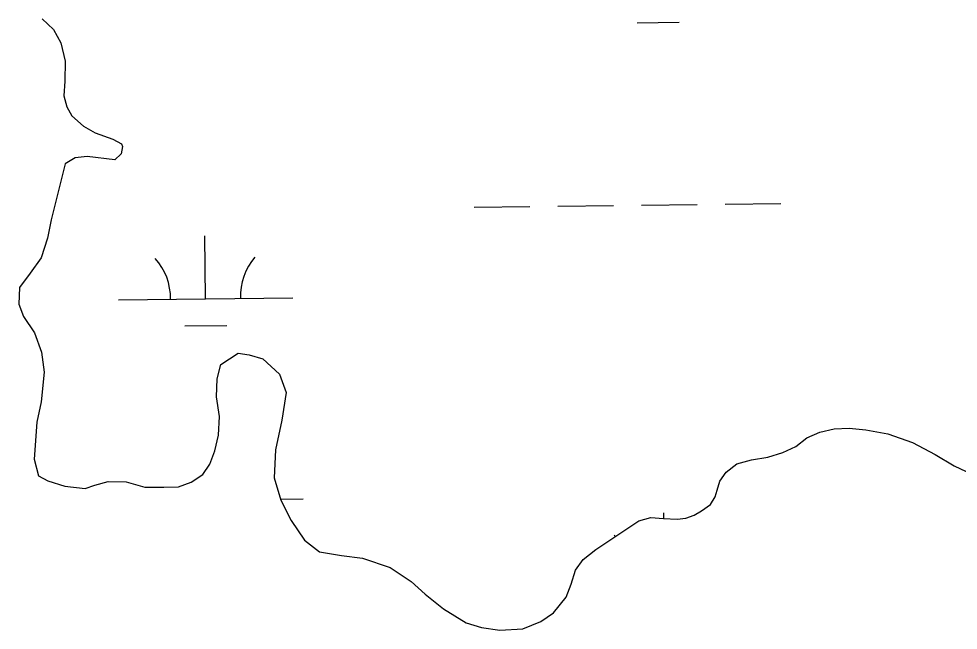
# Model space of a CAD drawing. Extents: x 3683613 to 3738215, y 469626 to 495384.
# Drawn here: x 3718175 to 3718713, y 489864 to 490214 of the extents above; entities that cross this region are included whole.
import ezdxf

# ---------------------------------------------------------------- set-up
doc = ezdxf.new("R2010")
doc.units = 0
doc.layers.add('V-TOPO-SHOR', color=7, linetype='Continuous')
doc.layers.add('V-WETL-SWMP', color=7, linetype='Continuous')

msp = doc.modelspace()

# ---------------------------------------------------------------- linework, layer by layer
at = {"layer": 'V-TOPO-SHOR'}
for points in [[(3718188.12, 490214.15), (3718194.67, 490208.06), (3718198.75, 490200.27), (3718201.28, 490189.87), (3718201.08, 490178.41), (3718200.6, 490170.07), (3718202.33, 490163.7), (3718205.09, 490158.5), (3718211.77, 490152.55), (3718218.56, 490148.81), (3718228.61, 490145.22), (3718233.57, 490142.38), (3718234.23, 490140.96), (3718233.34, 490136.65), (3718229.71, 490133.25), (3718213.82, 490135.24), (3718207.05, 490134.42), (3718201.34, 490131.01), (3718193.18, 490098.93), (3718191.16, 490088.37), (3718187.44, 490077.15), (3718181.24, 490068.26), (3718175.03, 490060.15), (3718174.69, 490050.52), (3718177.34, 490043.5), (3718183.77, 490034.03), (3718187.74, 490022.98), (3718189.23, 490011.53), (3718187.5, 489994.46), (3718185.09, 489982.86), (3718183.52, 489961.75), (3718186.04, 489952.13), (3718191.27, 489949.16), (3718201.05, 489946.22), (3718212.78, 489944.85), (3718218.37, 489946.71), (3718225.91, 489948.84), (3718236.2, 489948.63), (3718246.89, 489945.56), (3718257.96, 489945.62), (3718266.29, 489945.8), (3718273.57, 489948.44), (3718280.19, 489952.78), (3718284.32, 489958.79), (3718287.14, 489966.49), (3718289.31, 489975.36), (3718289.9, 489986.17), (3718288.15, 489997.49), (3718288.48, 490007.65), (3718290.65, 490015.99), (3718300.51, 490022.43), (3718306.77, 490021.55), (3718314.59, 490019.12), (3718324.15, 490010.32), (3718328.11, 489999.92), (3718325.59, 489984.02), (3718321.91, 489966.94), (3718321.09, 489950.92), (3718325.06, 489938.18), (3718330.86, 489926.49), (3718338.47, 489915.2), (3718347.1, 489908.61), (3718359.75, 489906.47), (3718371.74, 489904.97), (3718387.65, 489899.59), (3718399.81, 489891.58)], [(3718399.81, 489891.58), (3718407.79, 489884.2), (3718418.25, 489875.92), (3718431.19, 489867.92), (3718440.06, 489865.23), (3718450.62, 489863.6), (3718463.76, 489864.32), (3718474.03, 489868.68), (3718481.29, 489873.54), (3718488.54, 489882.56), (3718491.49, 489890), (3718494.05, 489898.09), (3718498.45, 489904.1), (3718505.58, 489909.87), (3718530.23, 489926.28), (3718537.25, 489928.15), (3718544.54, 489927.67), (3718552.36, 489927.18), (3718557.3, 489927.86), (3718562.12, 489929.58), (3718566.27, 489932.08), (3718571.46, 489935.62), (3718574.04, 489940.07), (3718575.19, 489943.85), (3718576.72, 489949.07), (3718580.34, 489954.29), (3718586.56, 489959.02), (3718594.89, 489961.28), (3718604.25, 489962.89), (3718612.96, 489965.41), (3718620.37, 489968.97), (3718626.59, 489973.95), (3718634.12, 489977.12), (3718642.32, 489978.99), (3718650.91, 489979.43), (3718660.55, 489978.44), (3718673.07, 489976.16), (3718687.29, 489971.16), (3718700.35, 489964.33), (3718711.19, 489957.75), (3718721.25, 489953.11)]]:
    msp.add_lwpolyline(points, dxfattribs=at)
at = {"layer": 'V-WETL-SWMP'}
for p, q in [((3718188.12, 490214.15), (3718194.66, 490208.06)), ((3718529.39, 490211.92), (3718553.39, 490212.2)), ((3718194.66, 490208.06), (3718198.74, 490200.27)), ((3718198.74, 490200.27), (3718201.28, 490189.87)), ((3718201.28, 490189.87), (3718201.08, 490178.41)), ((3718201.08, 490178.41), (3718200.6, 490170.07)), ((3718200.6, 490170.07), (3718202.33, 490163.7)), ((3718202.33, 490163.7), (3718205.09, 490158.5)), ((3718205.09, 490158.5), (3718211.77, 490152.55)), ((3718211.77, 490152.55), (3718218.56, 490148.81)), ((3718218.56, 490148.81), (3718228.61, 490145.22)), ((3718228.61, 490145.22), (3718233.57, 490142.38)), ((3718234.23, 490140.95), (3718233.34, 490136.65)), ((3718233.57, 490142.38), (3718234.23, 490140.95)), ((3718207.05, 490134.42), (3718201.34, 490131.01)), ((3718213.82, 490135.24), (3718207.05, 490134.42)), ((3718229.71, 490133.25), (3718213.82, 490135.24)), ((3718233.34, 490136.65), (3718229.71, 490133.25)), ((3718201.34, 490131.01), (3718193.18, 490098.93)), ((3718483.77, 490106.75), (3718515.77, 490107.12)), ((3718531.77, 490107.3), (3718563.76, 490107.68)), ((3718579.76, 490107.86), (3718611.76, 490108.24)), ((3718435.77, 490106.19), (3718467.77, 490106.56)), ((3718193.18, 490098.93), (3718191.15, 490088.37)), ((3718191.15, 490088.37), (3718187.44, 490077.15)), ((3718281.78, 490053.65), (3718281.36, 490089.65)), ((3718187.44, 490077.15), (3718181.24, 490068.26)), ((3718181.24, 490068.26), (3718175.03, 490060.15)), ((3718175.03, 490060.15), (3718174.69, 490050.51)), ((3718231.79, 490053.07), (3718331.78, 490054.23)), ((3718174.69, 490050.51), (3718177.34, 490043.5)), ((3718177.34, 490043.5), (3718183.77, 490034.03)), ((3718269.96, 490038.08), (3718293.96, 490038.36)), ((3718183.77, 490034.03), (3718187.74, 490022.98)), ((3718187.74, 490022.98), (3718189.23, 490011.53)), ((3718290.65, 490015.99), (3718300.51, 490022.43)), ((3718300.51, 490022.43), (3718306.77, 490021.55)), ((3718306.77, 490021.55), (3718314.59, 490019.12)), ((3718288.48, 490007.65), (3718290.65, 490015.99)), ((3718314.59, 490019.12), (3718324.15, 490010.32)), ((3718189.23, 490011.53), (3718187.5, 489994.46)), ((3718324.15, 490010.32), (3718328.11, 489999.92)), ((3718288.15, 489997.49), (3718288.48, 490007.65)), ((3718328.11, 489999.92), (3718325.59, 489984.02)), ((3718187.5, 489994.46), (3718185.09, 489982.86)), ((3718289.9, 489986.17), (3718288.15, 489997.49)), ((3718185.09, 489982.86), (3718183.52, 489961.75)), ((3718289.31, 489975.36), (3718289.9, 489986.17)), ((3718325.59, 489984.02), (3718321.91, 489966.94)), ((3718634.12, 489977.12), (3718642.32, 489978.99)), ((3718642.32, 489978.99), (3718650.91, 489979.43)), ((3718650.91, 489979.43), (3718660.55, 489978.44)), ((3718660.55, 489978.44), (3718673.07, 489976.16)), ((3718287.14, 489966.49), (3718289.31, 489975.36)), ((3718620.37, 489968.97), (3718626.59, 489973.95)), ((3718626.59, 489973.95), (3718634.12, 489977.12)), ((3718673.07, 489976.16), (3718687.29, 489971.16)), ((3718321.91, 489966.94), (3718321.09, 489950.92)), ((3718612.96, 489965.41), (3718620.37, 489968.97)), ((3718687.29, 489971.16), (3718700.35, 489964.33)), ((3718183.52, 489961.75), (3718186.04, 489952.13)), ((3718284.32, 489958.79), (3718287.14, 489966.49)), ((3718586.56, 489959.02), (3718594.89, 489961.28)), ((3718594.89, 489961.28), (3718604.25, 489962.89)), ((3718604.25, 489962.89), (3718612.96, 489965.41)), ((3718700.35, 489964.33), (3718711.19, 489957.75)), ((3718280.19, 489952.78), (3718284.32, 489958.79)), ((3718580.34, 489954.29), (3718586.56, 489959.02)), ((3718711.19, 489957.75), (3718721.24, 489953.11)), ((3718186.04, 489952.13), (3718191.27, 489949.16)), ((3718273.57, 489948.44), (3718280.19, 489952.78)), ((3718321.09, 489950.92), (3718325.06, 489938.18)), ((3718576.72, 489949.07), (3718580.34, 489954.29)), ((3718191.27, 489949.16), (3718201.05, 489946.22)), ((3718201.05, 489946.22), (3718212.78, 489944.85)), ((3718212.78, 489944.85), (3718218.37, 489946.71)), ((3718218.37, 489946.71), (3718225.91, 489948.83)), ((3718225.91, 489948.83), (3718236.2, 489948.63)), ((3718236.2, 489948.63), (3718246.89, 489945.56)), ((3718246.89, 489945.56), (3718257.96, 489945.62)), ((3718257.96, 489945.62), (3718266.29, 489945.8)), ((3718266.29, 489945.8), (3718273.57, 489948.44)), ((3718575.19, 489943.85), (3718576.72, 489949.07)), ((3718571.46, 489935.62), (3718574.04, 489940.07)), ((3718574.04, 489940.07), (3718575.19, 489943.85)), ((3718324.9, 489938.71), (3718337.71, 489938.86)), ((3718325.06, 489938.18), (3718330.86, 489926.49)), ((3718566.27, 489932.08), (3718571.46, 489935.62)), ((3718544.7, 489927.65), (3718544.67, 489930.84)), ((3718557.3, 489927.86), (3718562.11, 489929.58)), ((3718562.11, 489929.58), (3718566.27, 489932.08)), ((3718330.86, 489926.49), (3718338.47, 489915.2)), ((3718505.58, 489909.87), (3718530.23, 489926.28)), ((3718530.23, 489926.28), (3718537.25, 489928.15)), ((3718537.25, 489928.15), (3718544.54, 489927.66)), ((3718544.54, 489927.66), (3718552.36, 489927.19)), ((3718552.36, 489927.19), (3718557.3, 489927.86)), ((3718338.47, 489915.2), (3718347.1, 489908.61)), ((3718347.1, 489908.61), (3718359.75, 489906.47)), ((3718498.44, 489904.1), (3718505.58, 489909.87)), ((3718359.75, 489906.47), (3718371.74, 489904.97)), ((3718371.74, 489904.97), (3718387.65, 489899.59)), ((3718494.05, 489898.09), (3718498.44, 489904.1)), ((3718387.65, 489899.59), (3718399.81, 489891.58)), ((3718491.49, 489890), (3718494.05, 489898.09)), ((3718399.81, 489891.58), (3718407.79, 489884.2)), ((3718488.54, 489882.56), (3718491.49, 489890)), ((3718407.79, 489884.2), (3718418.25, 489875.92)), ((3718481.29, 489873.54), (3718488.54, 489882.56)), ((3718418.25, 489875.92), (3718431.19, 489867.92)), ((3718474.03, 489868.68), (3718481.29, 489873.54)), ((3718431.19, 489867.92), (3718440.06, 489865.23)), ((3718440.06, 489865.23), (3718450.62, 489863.6)), ((3718450.62, 489863.6), (3718463.76, 489864.32)), ((3718463.76, 489864.32), (3718474.03, 489868.68))]:
    msp.add_line(p, q, dxfattribs=at)
for centre, start, end in [((3718226.54, 490053.48), 359.8949, 41.4385), ((3718337.02, 490054.77), 139.8949, 181.4385), ((3718489.84, 489894.67), 40.0549, 41.4385)]:
    msp.add_arc(centre, 35.25, start, end, dxfattribs=at)

doc.saveas('drawing.dxf')
